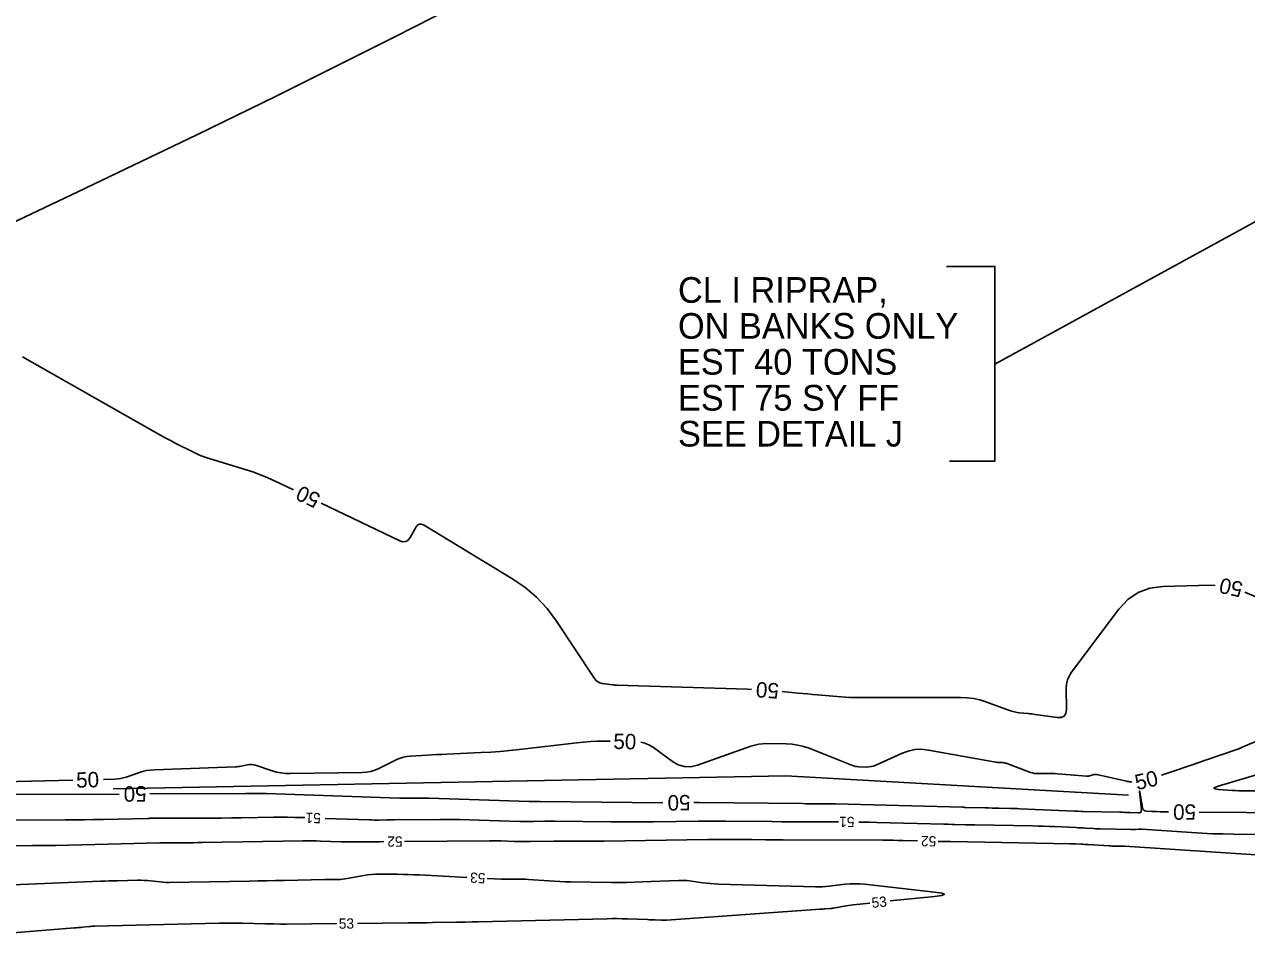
# Model space of a CAD drawing. Extents: x 2384780 to 2405861, y 547869 to 573706.
# Drawn here: x 2391565.6 to 2391803.7, y 552710.1 to 552887.6 of the extents above; entities that cross this region are included whole.
import ezdxf

# ---------------------------------------------------------------- set-up
doc = ezdxf.new("R2010")
doc.units = 0
for name, color, linetype in [('Breaklines', 7, 'Continuous'), ('Old_Level_5', 7, 'Continuous'), ('Old_Level_60', 7, 'Continuous'), ('Old_Level_61', 7, 'Continuous')]:
    doc.layers.add(name, color=color, linetype=linetype)

msp = doc.modelspace()

# ---------------------------------------------------------------- linework, layer by layer
at = {"layer": 'Breaklines'}
msp.add_line((2391818.95925, 552856.58225), (2391754.64092, 552821.40359), dxfattribs=at)
msp.add_lwpolyline([(2391745.20642, 552840.4467), (2391754.64092, 552840.4467), (2391754.64092, 552802.52443), (2391745.79617, 552802.52443)], dxfattribs=at)
at = {"layer": 'Old_Level_5'}
msp.add_lwpolyline([(2391582.8795, 552738.70825), (2391713.909, 552741.246), (2391780.69175, 552737.43925)], dxfattribs=at)
msp.add_arc((2390350.00532, 555442.22291), 2863, 287.79675278, 298.78936111, dxfattribs=at)
at = {"layer": 'Old_Level_60'}
for points in [[(2391808.69225, 552742.31625), (2391798.132, 552739.196), (2391797.526, 552738.97825), (2391797.33475, 552738.806), (2391797.55875, 552738.67925), (2391798.1975, 552738.59775), (2391800.96175, 552738.4055), (2391801.5545, 552738.36925), (2391802.14725, 552738.343), (2391802.7405, 552738.3265), (2391803.33425, 552738.32), (2391811.97625, 552738.2965)], [(2391560.1075, 552732.6175), (2391573.4675, 552732.64375), (2391575.337, 552732.6525), (2391577.20625, 552732.6715), (2391579.0755, 552732.70075), (2391580.94475, 552732.7405), (2391589.53575, 552732.94575), (2391589.60125, 552732.94725), (2391589.667, 552732.94875), (2391589.73275, 552732.95), (2391589.79825, 552732.95125), (2391590.01275, 552732.95475), (2391590.05875, 552732.9555), (2391590.10475, 552732.956), (2391590.15075, 552732.9565), (2391590.19675, 552732.9565), (2391600.118, 552732.97975), (2391602.045, 552732.98775), (2391603.97225, 552733.00275), (2391605.89925, 552733.0245), (2391607.82625, 552733.0535), (2391614.121, 552733.1595), (2391615.46975, 552733.17325), (2391616.81825, 552733.16975), (2391618.16675, 552733.149), (2391619.515, 552733.1105), (2391620.176, 552733.08725)], [(2391624.1735, 552732.9475), (2391632.7155, 552732.6485), (2391633.19475, 552732.6345), (2391633.674, 552732.6255), (2391634.15325, 552732.62175), (2391634.63275, 552732.623), (2391636.199, 552732.63625), (2391636.53475, 552732.639), (2391636.87025, 552732.642), (2391637.206, 552732.64475), (2391637.5415, 552732.6475), (2391646.4995, 552732.72275), (2391648.41875, 552732.729), (2391650.338, 552732.71525), (2391652.257, 552732.6815), (2391654.1755, 552732.628), (2391662.11425, 552732.36475), (2391662.78425, 552732.34675), (2391663.45425, 552732.33675), (2391664.12425, 552732.335), (2391664.7945, 552732.34125), (2391666.984, 552732.37525), (2391667.453, 552732.38125), (2391667.92225, 552732.38375), (2391668.3915, 552732.3835), (2391668.8605, 552732.38), (2391679.80375, 552732.2625), (2391681.894, 552732.247), (2391683.9845, 552732.24525), (2391686.07475, 552732.257), (2391688.165, 552732.28275), (2391696.851, 552732.41775), (2391697.38525, 552732.425), (2391697.91975, 552732.4295), (2391698.454, 552732.43175), (2391698.98825, 552732.4315), (2391700.7335, 552732.42675), (2391701.1075, 552732.42525), (2391701.4815, 552732.42325), (2391701.8555, 552732.42025), (2391702.2295, 552732.41675), (2391711.1965, 552732.3205), (2391713.118, 552732.30175), (2391715.0395, 552732.28675), (2391716.961, 552732.27575), (2391718.8825, 552732.26825), (2391724.1585, 552732.253)], [(2391728.1585, 552732.229), (2391728.72375, 552732.22225), (2391730.19975, 552732.196), (2391731.6755, 552732.161), (2391744.71575, 552731.81175), (2391744.928, 552731.80625), (2391745.14025, 552731.80125), (2391745.3525, 552731.79675), (2391745.56475, 552731.79275), (2391746.25825, 552731.78025), (2391746.40675, 552731.7775), (2391746.5555, 552731.77425), (2391746.704, 552731.77075), (2391746.8525, 552731.767), (2391748.95175, 552731.71075), (2391749.4015, 552731.69925), (2391749.85125, 552731.68875), (2391750.301, 552731.67925), (2391750.751, 552731.67075), (2391762.0155, 552731.46975), (2391763.09425, 552731.447), (2391764.17275, 552731.417), (2391765.25125, 552731.38), (2391766.32925, 552731.33575), (2391770.39825, 552731.15525), (2391770.879, 552731.13275), (2391771.35975, 552731.10825), (2391771.84025, 552731.0815), (2391772.32075, 552731.05275), (2391773.89, 552730.95525), (2391774.22625, 552730.93625), (2391774.56275, 552730.92075), (2391774.89925, 552730.90925), (2391775.23625, 552730.9015), (2391781.162, 552730.7965), (2391781.3795, 552730.79425), (2391781.59675, 552730.79475), (2391781.814, 552730.79825), (2391782.0315, 552730.8045), (2391782.741, 552730.83025), (2391782.89325, 552730.83375), (2391783.04525, 552730.83325), (2391783.197, 552730.829), (2391783.349, 552730.82075), (2391792.93275, 552730.17925), (2391794.98725, 552730.0575), (2391797.0425, 552729.967), (2391799.099, 552729.9075), (2391801.15675, 552729.8795), (2391810.3285, 552729.8245)], [(2391635.60925, 552728.4135), (2391634.78975, 552728.4065), (2391633.96, 552728.3995), (2391633.13025, 552728.3925), (2391632.3005, 552728.38575), (2391629.59025, 552728.36275), (2391629.0095, 552728.36125), (2391628.42875, 552728.36575), (2391627.84825, 552728.3765), (2391627.26775, 552728.39375), (2391623.261, 552728.534), (2391622.4025, 552728.5585), (2391621.54375, 552728.57175), (2391620.685, 552728.574), (2391619.826, 552728.565), (2391600.19025, 552728.23475), (2391599.35025, 552728.22225), (2391598.51025, 552728.21275), (2391597.67025, 552728.206), (2391596.83025, 552728.20275), (2391593.1485, 552728.194), (2391593.02925, 552728.1935), (2391592.90975, 552728.1925), (2391592.7905, 552728.19125), (2391592.671, 552728.1895), (2391592.281, 552728.183), (2391592.1975, 552728.1815), (2391592.114, 552728.17975), (2391592.0305, 552728.178), (2391591.94675, 552728.176), (2391571.69625, 552727.69175), (2391570.57725, 552727.66825), (2391569.458, 552727.6505), (2391568.33875, 552727.63925), (2391567.2195, 552727.634), (2391563.47125, 552727.6265)], [(2391739.601, 552728.561), (2391736.68275, 552728.639), (2391735.716, 552728.662), (2391734.749, 552728.67925), (2391733.78175, 552728.69075), (2391732.81475, 552728.6965), (2391713.32475, 552728.7525), (2391712.492, 552728.75575), (2391711.659, 552728.76075), (2391710.82625, 552728.76725), (2391709.9935, 552728.77525), (2391707.273, 552728.8045), (2391706.69, 552728.81), (2391706.107, 552728.8145), (2391705.524, 552728.818), (2391704.941, 552728.82025), (2391701.55, 552728.8295), (2391700.8235, 552728.82975), (2391700.09675, 552728.82675), (2391699.37025, 552728.8205), (2391698.64375, 552728.81075), (2391678.5295, 552728.498), (2391677.557, 552728.486), (2391676.58425, 552728.4805), (2391675.61175, 552728.48125), (2391674.639, 552728.4885), (2391671.46175, 552728.5225), (2391670.78075, 552728.52775), (2391670.1, 552728.52825), (2391669.41925, 552728.52425), (2391668.7385, 552728.516), (2391664.15025, 552728.44475), (2391663.35575, 552728.437), (2391662.56125, 552728.43925), (2391661.767, 552728.451), (2391660.97275, 552728.4725), (2391658.37825, 552728.5585), (2391657.82225, 552728.574), (2391657.26625, 552728.58375), (2391656.71, 552728.58775), (2391656.15375, 552728.586), (2391639.609, 552728.447)], [(2391806.455, 552725.75425), (2391779.96975, 552727.52725), (2391779.90875, 552727.5305), (2391779.8475, 552727.53225), (2391779.7865, 552727.53225), (2391779.7255, 552727.531), (2391779.52575, 552727.52375), (2391779.483, 552727.5225), (2391779.44, 552727.52175), (2391779.39725, 552727.52175), (2391779.3545, 552727.522), (2391778.029, 552727.5455), (2391777.745, 552727.55225), (2391777.46125, 552727.562), (2391777.1775, 552727.57475), (2391776.894, 552727.591), (2391772.83025, 552727.8435), (2391772.48275, 552727.8645), (2391772.13525, 552727.88375), (2391771.7875, 552727.9015), (2391771.43975, 552727.9175), (2391770.30375, 552727.968), (2391770.0605, 552727.978), (2391769.81675, 552727.9865), (2391769.57325, 552727.99325), (2391769.32975, 552727.99825), (2391746.02475, 552728.41375), (2391745.816, 552728.41775), (2391745.60725, 552728.42225), (2391745.39875, 552728.427), (2391745.19, 552728.4325), (2391744.50825, 552728.45075), (2391744.36225, 552728.4545), (2391744.21625, 552728.45775), (2391744.07, 552728.461), (2391743.924, 552728.46375), (2391743.59975, 552728.4695)], [(2391651.7345, 552721.46075), (2391642.539, 552721.929), (2391641.46075, 552721.97775), (2391640.38225, 552722.0145), (2391639.3035, 552722.03875), (2391638.22425, 552722.051), (2391634.698, 552722.07125), (2391633.944, 552722.05825), (2391633.19275, 552722.0105), (2391632.44475, 552721.928), (2391631.69975, 552721.811), (2391628.42175, 552721.21875), (2391627.99525, 552721.151), (2391627.567, 552721.10225), (2391627.13675, 552721.072), (2391626.705, 552721.06075), (2391625.29175, 552721.05375), (2391624.989, 552721.05175), (2391624.68625, 552721.0485), (2391624.3835, 552721.044), (2391624.08075, 552721.03825), (2391616.19925, 552720.8735), (2391614.51025, 552720.83875), (2391612.8215, 552720.805), (2391611.1325, 552720.7725), (2391609.4435, 552720.741), (2391593.798, 552720.454), (2391593.73825, 552720.453), (2391593.6785, 552720.45175), (2391593.61875, 552720.45075), (2391593.559, 552720.4495), (2391593.36375, 552720.44525), (2391593.322, 552720.44525), (2391593.28025, 552720.44625), (2391593.2385, 552720.44875), (2391593.197, 552720.4525), (2391590.169, 552720.77325), (2391589.51975, 552720.83175), (2391588.8695, 552720.8695), (2391588.2185, 552720.8865), (2391587.5665, 552720.88275), (2391583.6965, 552720.79875), (2391582.86725, 552720.77875), (2391582.038, 552720.755), (2391581.209, 552720.72725), (2391580.38, 552720.6955), (2391563.21425, 552719.99975)], [(2391734.257, 552716.861), (2391742.8905, 552717.75075), (2391744.33125, 552717.951), (2391744.81225, 552718.15575), (2391744.33325, 552718.365), (2391742.8945, 552718.579), (2391729.269, 552720.115), (2391728.3195, 552720.1945), (2391727.37025, 552720.2185), (2391726.42125, 552720.18725), (2391725.47225, 552720.10075), (2391722.373, 552719.72775), (2391721.70825, 552719.66), (2391721.0425, 552719.61725), (2391720.3755, 552719.59925), (2391719.70725, 552719.606), (2391700.771, 552720.1465), (2391699.995, 552720.17925), (2391699.2205, 552720.233), (2391698.448, 552720.308), (2391697.677, 552720.404), (2391695.16175, 552720.75225), (2391694.622, 552720.8145), (2391694.0815, 552720.8525), (2391693.5395, 552720.866), (2391692.9965, 552720.855), (2391685.94625, 552720.55425), (2391684.43525, 552720.5005), (2391682.924, 552720.468), (2391681.4125, 552720.457), (2391679.9005, 552720.46725), (2391671.9955, 552720.577), (2391670.9275, 552720.59975), (2391669.86025, 552720.6385), (2391668.79375, 552720.6935), (2391667.72775, 552720.7645), (2391663.80575, 552721.05525), (2391663.2805, 552721.08825), (2391662.75475, 552721.1095), (2391662.22875, 552721.119), (2391661.70225, 552721.11675), (2391659.98225, 552721.09), (2391659.61375, 552721.08725), (2391659.24525, 552721.09075), (2391658.877, 552721.10025), (2391658.50875, 552721.116), (2391655.72925, 552721.2575)], [(2391630.4505, 552712.4825), (2391640.359, 552712.58675), (2391641.542, 552712.59975), (2391642.725, 552712.6145), (2391643.90775, 552712.63075), (2391645.09075, 552712.64875), (2391649.777, 552712.72225), (2391650.194, 552712.72875), (2391650.61075, 552712.73525), (2391651.02775, 552712.742), (2391651.44475, 552712.7485), (2391652.8065, 552712.76975), (2391653.0985, 552712.77475), (2391653.39025, 552712.78025), (2391653.682, 552712.7865), (2391653.97375, 552712.79325), (2391679.07475, 552713.40225), (2391680.06875, 552713.4185), (2391681.06275, 552713.4195), (2391682.05675, 552713.40475), (2391683.05075, 552713.3745), (2391686.95075, 552713.22575), (2391687.3195, 552713.21175), (2391687.68825, 552713.19775), (2391688.057, 552713.18375), (2391688.4255, 552713.16975), (2391689.63, 552713.12375), (2391689.888, 552713.11725), (2391690.146, 552713.118), (2391690.40375, 552713.12575), (2391690.6615, 552713.14025), (2391720.58575, 552715.24675), (2391720.832, 552715.26425), (2391721.07825, 552715.28225), (2391721.32425, 552715.30075), (2391721.5705, 552715.31975), (2391722.599, 552715.3995), (2391722.65875, 552715.40425), (2391722.71875, 552715.409), (2391722.77875, 552715.4135), (2391722.83875, 552715.41825), (2391723.0345, 552715.4335), (2391723.07625, 552715.43725), (2391723.118, 552715.44225), (2391723.15975, 552715.44825), (2391723.201, 552715.4555), (2391725.26075, 552715.8415), (2391725.70275, 552715.92), (2391726.146, 552715.98925), (2391726.59075, 552716.05), (2391727.0365, 552716.10175), (2391730.27875, 552716.44525)], [(2391556.84025, 552710.12275), (2391575.337, 552711.60225), (2391575.731, 552711.63525), (2391576.12475, 552711.67075), (2391576.51825, 552711.70925), (2391576.9115, 552711.75025), (2391578.196, 552711.88925), (2391578.47125, 552711.916), (2391578.747, 552711.937), (2391579.02325, 552711.95225), (2391579.29975, 552711.96175), (2391603.46575, 552712.5345), (2391604.60225, 552712.5545), (2391605.73875, 552712.5605), (2391606.875, 552712.553), (2391608.0115, 552712.53125), (2391612.5045, 552712.419), (2391612.9095, 552712.40875), (2391613.3145, 552712.39875), (2391613.7195, 552712.3885), (2391614.1245, 552712.3785), (2391615.44775, 552712.34525), (2391615.73125, 552712.3395), (2391616.01475, 552712.336), (2391616.29825, 552712.33525), (2391616.58175, 552712.337), (2391626.4505, 552712.44075)]]:
    msp.add_lwpolyline(points, dxfattribs=at)
at = {"layer": 'Old_Level_61'}
for points in [[(2391565.182, 552822.835), (2391590.909, 552808.20575), (2391591.939, 552807.629), (2391592.97625, 552807.066), (2391594.021, 552806.517), (2391595.073, 552805.98175), (2391598.522, 552804.2555), (2391599.2675, 552803.902), (2391600.026, 552803.581), (2391600.7975, 552803.2925), (2391601.58175, 552803.0365), (2391608.595, 552800.911), (2391610.087, 552800.4275), (2391611.55725, 552799.88825), (2391613.00575, 552799.29325), (2391614.4325, 552798.64225), (2391617.99575, 552796.93375)], [(2391623.406, 552794.3395), (2391638.676, 552787.01775), (2391639.30075, 552786.81975), (2391639.851, 552786.8605), (2391640.3265, 552787.14), (2391640.72775, 552787.65825), (2391641.91625, 552789.74125), (2391642.194, 552790.0985), (2391642.51825, 552790.27775), (2391642.8885, 552790.279), (2391643.30525, 552790.10225), (2391660.52175, 552779.6965), (2391663.0475, 552777.9775), (2391665.3395, 552776.0145), (2391667.39775, 552773.808), (2391669.22225, 552771.35775), (2391676.65725, 552760.1595), (2391676.95125, 552759.79925), (2391677.29825, 552759.524), (2391677.69825, 552759.334), (2391678.1515, 552759.22925), (2391680.2395, 552758.958), (2391680.3145, 552758.94825), (2391680.3895, 552758.9385), (2391680.46425, 552758.92875), (2391680.53925, 552758.919), (2391680.784, 552758.88725), (2391680.8365, 552758.881), (2391680.889, 552758.87625), (2391680.94175, 552758.87275), (2391680.9945, 552758.8705), (2391706.43125, 552758.103), (2391707.20375, 552758.07375)], [(2391713.1875, 552757.64725), (2391716.272, 552757.362), (2391717.219, 552757.27425), (2391718.166, 552757.18675), (2391719.11275, 552757.099), (2391720.05975, 552757.0115), (2391723.88775, 552756.65725), (2391724.7085, 552756.591), (2391725.53, 552756.5435), (2391726.3525, 552756.515), (2391727.17575, 552756.5055), (2391747.96825, 552756.5055), (2391749.2275, 552756.45125), (2391750.46775, 552756.2885), (2391751.68875, 552756.017), (2391752.8905, 552755.637), (2391757.50425, 552753.95675), (2391757.983, 552753.7995), (2391758.46875, 552753.6735), (2391758.9615, 552753.57925), (2391759.4615, 552753.516), (2391761.106, 552753.36125), (2391761.458, 552753.32625), (2391761.80975, 552753.28725), (2391762.161, 552753.24425), (2391762.512, 552753.1975), (2391766.79225, 552752.6025), (2391767.5935, 552752.6065), (2391768.16225, 552752.874), (2391768.4985, 552753.405), (2391768.6025, 552754.19925), (2391768.5495, 552758.25975), (2391768.60475, 552759.10825), (2391768.79325, 552759.91325), (2391769.115, 552760.67475), (2391769.57025, 552761.39275), (2391778.771, 552773.67075), (2391780.52475, 552775.56925), (2391782.5485, 552776.944), (2391784.84225, 552777.795), (2391787.406, 552778.1225), (2391796.653, 552778.34725), (2391797.56, 552778.32225)], [(2391803.37425, 552777.00625), (2391808.12375, 552775.00375)], [(2391815.62, 552752.183), (2391802.69925, 552746.729), (2391802.61, 552746.69125), (2391802.521, 552746.65375), (2391802.43175, 552746.616), (2391802.3425, 552746.5785), (2391802.05075, 552746.45575), (2391801.98825, 552746.43), (2391801.925, 552746.4055), (2391801.8615, 552746.38175), (2391801.79775, 552746.35925), (2391795.6855, 552744.2655), (2391794.3755, 552743.8175), (2391793.065, 552743.37125), (2391791.75375, 552742.92675), (2391790.442, 552742.48375), (2391787.13275, 552741.36825)], [(2391679.6825, 552747.95475), (2391678.4625, 552747.96775), (2391677.14475, 552747.961), (2391675.82925, 552747.912), (2391674.516, 552747.821), (2391673.205, 552747.688), (2391661.97525, 552746.36775), (2391660.13025, 552746.1675), (2391658.2825, 552745.99975), (2391656.43225, 552745.865), (2391654.57925, 552745.763), (2391647.8875, 552745.454), (2391646.9065, 552745.4075), (2391645.92575, 552745.3585), (2391644.94475, 552745.30725), (2391643.96425, 552745.25375), (2391640.761, 552745.0745), (2391640.083, 552745.00325), (2391639.422, 552744.8665), (2391638.77825, 552744.6645), (2391638.1515, 552744.3965), (2391634.5965, 552742.66875), (2391633.824, 552742.343), (2391633.03025, 552742.1065), (2391632.21525, 552741.959), (2391631.379, 552741.90075), (2391617.3385, 552741.6735), (2391616.442, 552741.69675), (2391615.55725, 552741.79525), (2391614.68425, 552741.9695), (2391613.823, 552742.219), (2391610.585, 552743.3065), (2391610.2065, 552743.407), (2391609.82475, 552743.4545), (2391609.44025, 552743.44975), (2391609.05275, 552743.39225), (2391607.78225, 552743.11825), (2391607.509, 552743.0655), (2391607.2345, 552743.02525), (2391606.9585, 552742.997), (2391606.681, 552742.981), (2391590.916, 552742.425), (2391590.1235, 552742.3675), (2391589.342, 552742.2515), (2391588.5715, 552742.077), (2391587.812, 552741.84375), (2391585.34875, 552740.98625), (2391584.817, 552740.82375), (2391584.2775, 552740.70375), (2391583.7305, 552740.62675), (2391583.1755, 552740.592), (2391580.993, 552740.5405)], [(2391781.3655, 552740.03075), (2391781.1135, 552740.05925), (2391780.9015, 552740.086), (2391780.6905, 552740.1185), (2391780.48025, 552740.15625), (2391780.27125, 552740.2), (2391774.52525, 552741.47475), (2391774.33075, 552741.505), (2391774.1375, 552741.509), (2391773.9455, 552741.48675), (2391773.75475, 552741.43825), (2391773.134, 552741.23725), (2391773, 552741.20075), (2391772.8645, 552741.178), (2391772.7275, 552741.16875), (2391772.589, 552741.173), (2391766.85, 552741.62775), (2391766.32575, 552741.663), (2391765.80125, 552741.6855), (2391765.27625, 552741.69525), (2391764.751, 552741.6925), (2391763.03425, 552741.6625), (2391762.66925, 552741.673), (2391762.31, 552741.71675), (2391761.95625, 552741.794), (2391761.60825, 552741.905), (2391756.8345, 552743.6695), (2391756.64525, 552743.731), (2391756.453, 552743.7765), (2391756.25775, 552743.8065), (2391756.0595, 552743.82025), (2391755.4065, 552743.84025), (2391755.26675, 552743.847), (2391755.1275, 552743.859), (2391754.989, 552743.876), (2391754.851, 552743.898), (2391741.7125, 552746.2525), (2391740.36225, 552746.39475), (2391739.0375, 552746.3325), (2391737.73825, 552746.06625), (2391736.46475, 552745.59575), (2391731.42775, 552743.30775), (2391730.999, 552743.14125), (2391730.56, 552743.02625), (2391730.1105, 552742.96275), (2391729.65075, 552742.95075), (2391728.132, 552742.99575), (2391727.80925, 552743.01925), (2391727.49225, 552743.07025), (2391727.181, 552743.14875), (2391726.8755, 552743.25475), (2391718.439, 552746.59225), (2391717.35625, 552746.965), (2391716.25325, 552747.235), (2391715.13, 552747.40175), (2391713.98675, 552747.46575), (2391710.21875, 552747.506), (2391709.417, 552747.48), (2391708.62675, 552747.38475), (2391707.84825, 552747.21975), (2391707.081, 552746.98575), (2391696.7, 552743.32), (2391695.409, 552743.0165), (2391694.16525, 552743.03525), (2391692.969, 552743.37575), (2391691.82, 552744.03825), (2391688.14425, 552746.728), (2391687.333, 552747.23375), (2391686.47475, 552747.598), (2391685.6755, 552747.7945)], [(2391574.9945, 552740.39825), (2391561.4135, 552740.07625)], [(2391557.18625, 552737.60925), (2391584.00025, 552737.66175)], [(2391589.9995, 552737.7255), (2391608.6365, 552737.769), (2391609.0355, 552737.77075), (2391609.4345, 552737.77375), (2391609.83325, 552737.77825), (2391610.232, 552737.78425), (2391611.535, 552737.80625), (2391611.814, 552737.809), (2391612.09325, 552737.80825), (2391612.37225, 552737.804), (2391612.6515, 552737.796), (2391638.66075, 552736.886), (2391638.79, 552736.88225), (2391638.919, 552736.87975), (2391639.04825, 552736.87875), (2391639.1775, 552736.87925), (2391639.59975, 552736.88275), (2391639.69, 552736.8835), (2391639.7805, 552736.88425), (2391639.871, 552736.885), (2391639.9615, 552736.88575), (2391642.37575, 552736.906), (2391642.89325, 552736.90775), (2391643.4105, 552736.904), (2391643.92775, 552736.895), (2391644.44475, 552736.8805), (2391663.92825, 552736.235), (2391664.13775, 552736.22925), (2391664.34725, 552736.226), (2391664.55675, 552736.2255), (2391664.76625, 552736.2275), (2391665.451, 552736.23825), (2391665.59775, 552736.24), (2391665.7445, 552736.24075), (2391665.891, 552736.24075), (2391666.03775, 552736.2395), (2391689.9705, 552735.983)], [(2391695.97, 552736.03475), (2391696.0765, 552736.03475), (2391696.6225, 552736.03325), (2391696.73925, 552736.03275), (2391696.85625, 552736.032), (2391696.97325, 552736.03125), (2391697.09025, 552736.03), (2391717.136, 552735.815), (2391717.77775, 552735.80875), (2391718.41975, 552735.80375), (2391719.0615, 552735.8), (2391719.7035, 552735.7975), (2391721.8005, 552735.7915), (2391722.24975, 552735.789), (2391722.699, 552735.7835), (2391723.14825, 552735.7755), (2391723.5975, 552735.765), (2391748.32425, 552735.10275), (2391748.39, 552735.10125), (2391748.45575, 552735.0995), (2391748.52175, 552735.09825), (2391748.5875, 552735.097), (2391748.8025, 552735.093), (2391748.84875, 552735.09225), (2391748.89475, 552735.09125), (2391748.94075, 552735.09025), (2391748.987, 552735.089), (2391752.765, 552734.98775), (2391753.43, 552734.97075), (2391754.09525, 552734.95525), (2391754.76025, 552734.941), (2391755.4255, 552734.9285), (2391757.5985, 552734.88975), (2391758.064, 552734.88), (2391758.5295, 552734.867), (2391758.99475, 552734.851), (2391759.46025, 552734.83175), (2391770.26025, 552734.3525), (2391770.42225, 552734.345), (2391770.58425, 552734.33675), (2391770.74625, 552734.32775), (2391770.90825, 552734.318), (2391771.43725, 552734.28525), (2391771.5505, 552734.27875), (2391771.664, 552734.2735), (2391771.7775, 552734.26975), (2391771.891, 552734.267), (2391778.99775, 552734.14125), (2391779.49075, 552734.13125), (2391779.984, 552734.11825), (2391780.477, 552734.1025), (2391780.97, 552734.08375), (2391782.58, 552734.0185), (2391782.87725, 552734.04925), (2391783.079, 552734.169), (2391783.185, 552734.3785), (2391783.19525, 552734.677), (2391782.874, 552737.625), (2391782.8275, 552738.0995), (2391782.8255, 552738.25975), (2391782.868, 552738.10525), (2391782.95525, 552737.6365), (2391783.40675, 552735.0535), (2391783.498, 552734.76625), (2391783.65775, 552734.5565), (2391783.886, 552734.4245), (2391784.1825, 552734.37), (2391785.321, 552734.31675), (2391785.52375, 552734.30675), (2391785.72625, 552734.2955), (2391785.92875, 552734.28325), (2391786.13125, 552734.26975), (2391786.86775, 552734.2185), (2391786.97175, 552734.21225), (2391787.07575, 552734.2075), (2391787.18, 552734.20475), (2391787.28425, 552734.2035), (2391787.625, 552734.20275), (2391787.69775, 552734.2025), (2391787.77075, 552734.202), (2391787.84375, 552734.20175), (2391787.91675, 552734.20125), (2391788.479, 552734.198)], [(2391794.479, 552734.162), (2391812.8225, 552734.05175)]]:
    msp.add_lwpolyline(points, dxfattribs=at)

# ---------------------------------------------------------------- texts
at = {"layer": 'Breaklines'}
for s, p in [('CL I RIPRAP,', (2391692.90175, 552833.37452)), ('ON BANKS ONLY', (2391692.90175, 552826.37452)), ('EST 40 TONS ', (2391692.90175, 552819.37452)), ('EST 75 SY FF', (2391692.90175, 552812.37452)), ('SEE DETAIL J', (2391692.90175, 552805.37452))]:
    msp.add_text(s, height=4.9999995, dxfattribs=at).set_placement(p)
at = {"layer": 'Old_Level_60'}
for s, rotation, p in [('51', 177.9961056, (2391623.34275, 552733.97725)), ('51', 179.6549889, (2391727.29825, 552733.23925)), ('52', 180.481275, (2391639.2305, 552729.444)), ('52', 178.69, (2391743.2525, 552729.4705)), ('53', 177.0856444, (2391655.426, 552722.27425)), ('53', 5.9681417, (2391730.735, 552715.48925)), ('53', 0.6014444, (2391626.8155, 552711.4445))]:
    msp.add_text(s, height=2, rotation=rotation, dxfattribs=at).set_placement(p)
at = {"layer": 'Old_Level_61'}
for rotation, p in [(154.3830611, (2391623.47925, 552795.968)), (167.2450028, (2391803.16225, 552778.879)), (175.9236333, (2391712.6615, 552759.2345)), (358.46855, (2391680.281, 552746.48625)), (1.3579306, (2391575.668, 552738.91375)), (13.05935, (2391782.32775, 552738.41525)), (180.6081111, (2391589.3455, 552739.23775)), (180.4942417, (2391695.31925, 552737.51275)), (179.6559972, (2391793.85, 552735.66575))]:
    msp.add_text('50', height=3, rotation=rotation, dxfattribs=at).set_placement(p)

doc.saveas('drawing.dxf')
